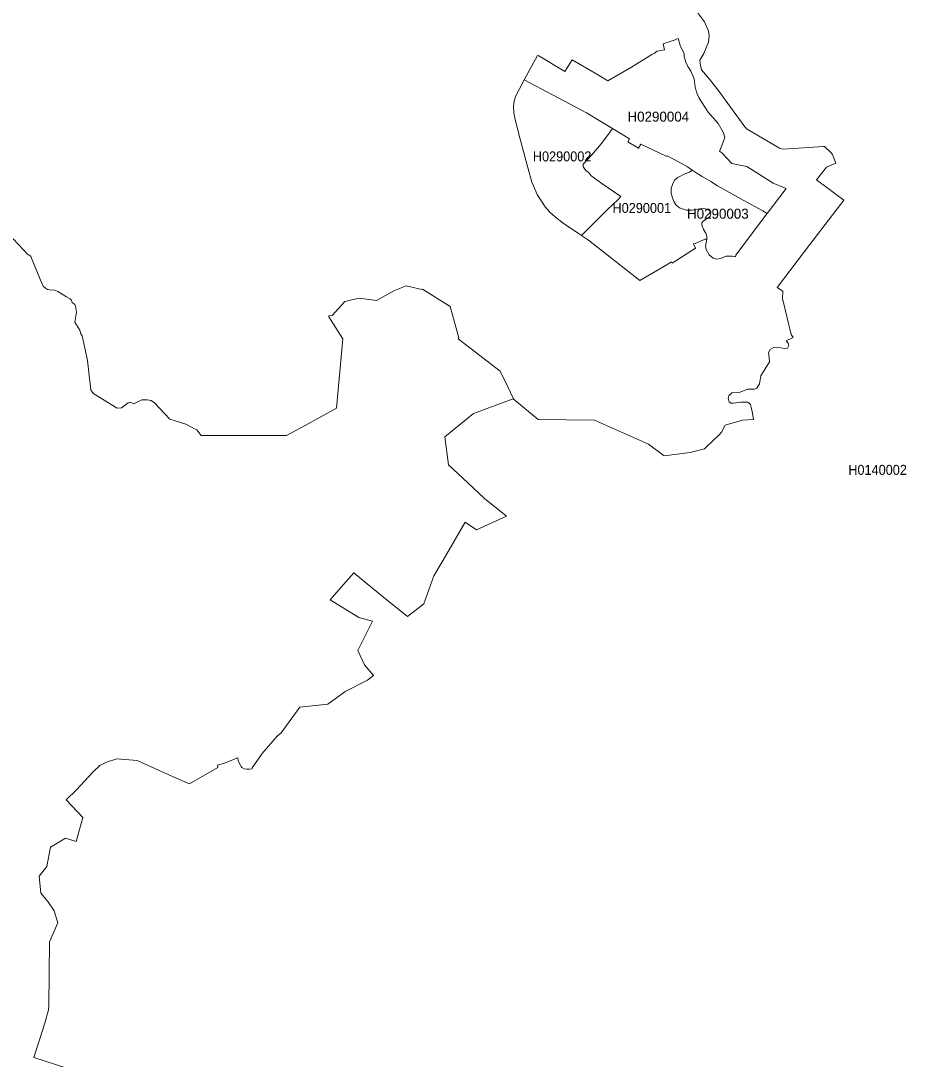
# Model space of a CAD drawing. Extents: x 369010 to 739155, y 6377141 to 6616555.
# Drawn here: x 569569 to 578434, y 6569293 to 6579686 of the extents above; entities that cross this region are included whole.
import ezdxf
from ezdxf.enums import TextEntityAlignment as Align

# ---------------------------------------------------------------- set-up
doc = ezdxf.new("R2010")
doc.units = 0
doc.header["$LTSCALE"] = 40
doc.layers.add('1', color=7, linetype='Continuous', lineweight=13)
doc.layers.add('2', color=7, linetype='Continuous')

msp = doc.modelspace()

# ---------------------------------------------------------------- linework, layer by layer
at = {"layer": '1'}
for points in [[(576343.85, 6579770.18), (576415.84, 6579674.85), (576455.07, 6579582.33), (576459.54, 6579534.67), (576453.08, 6579471.94), (576407.4, 6579357.08), (576369.01, 6579292.7), (576370, 6579257.12), (576383.9, 6579196.38), (576465.16, 6579100.22), (576571.58, 6578963.84), (576620.9, 6578893.67), (576819.67, 6578625.55), (576841.69, 6578601.72), (577163.92, 6578412.05), (577202.15, 6578401.79)], [(577140.42, 6576420.05), (577216.06, 6576406.97), (577246.84, 6576409.79), (577257.1, 6576437.76), (577252.47, 6576458.28), (577232.94, 6576482.61), (577302.94, 6576515.05), (577283.25, 6576547.82), (577195.53, 6576906.46), (577198.35, 6576980.94), (577143.23, 6577015.53), (577469.61, 6577447), (577810.38, 6577892.04), (577535.81, 6578095.44), (577636.6, 6578219.57), (577729.95, 6578260.78), (577697.34, 6578346.68), (577683.27, 6578364.39), (577614.26, 6578427.94), (577606.81, 6578427.94), (577454.22, 6578418.67), (577202.15, 6578401.79), (577163.92, 6578412.05), (576841.69, 6578601.72), (576819.67, 6578625.55), (576620.9, 6578893.67), (576571.58, 6578963.84), (576465.16, 6579100.22), (576383.9, 6579196.38), (576370, 6579257.12), (576369.01, 6579292.7), (576407.4, 6579357.08), (576453.08, 6579471.94), (576459.54, 6579534.67), (576455.07, 6579582.33), (576415.84, 6579674.85), (576343.85, 6579770.18)], [(577202.15, 6578401.79), (577454.22, 6578418.67), (577606.81, 6578427.94), (577614.26, 6578427.94), (577683.27, 6578364.39), (577697.34, 6578346.68), (577729.95, 6578260.78), (577636.6, 6578219.57), (577535.81, 6578095.44), (577810.38, 6577892.04), (577469.61, 6577447), (577143.23, 6577015.53), (577198.35, 6576980.94), (577195.53, 6576906.46), (577283.25, 6576547.82), (577302.94, 6576515.05), (577232.94, 6576482.61), (577252.47, 6576458.28), (577257.1, 6576437.76), (577246.84, 6576409.79), (577216.06, 6576406.97), (577140.42, 6576420.05), (577108.64, 6576415.41), (577070.41, 6576394.89), (577054.52, 6576367.75), (577061.97, 6576316.11), (577064.78, 6576274.07), (576978.06, 6576132.07), (576965.81, 6576052.79), (576937.84, 6576010.76), (576916.33, 6575998.51), (576845.49, 6575997.68), (576769.86, 6575969.55), (576688.92, 6575962.26), (576657.15, 6575931.48), (576650.53, 6575906.16), (576662.78, 6575871.73), (576677.67, 6575860.48), (576700.01, 6575859.49), (576776.64, 6575870.74), (576843.84, 6575869.75), (576862.54, 6575858.66), (576874.62, 6575846.41), (576882.07, 6575818.44), (576893.32, 6575760.51), (576903.58, 6575696.96), (576796.17, 6575689.84), (576622.56, 6575637.54), (576586.15, 6575568.36), (576560.82, 6575543.21), (576432.72, 6575417.59), (576416.01, 6575403.69), (576270.37, 6575364.46), (576009.86, 6575332.69), (575853.79, 6575447.55), (575313.75, 6575689.18), (574747.56, 6575695.64), (574500.47, 6575902.52), (574100.94, 6575756.21), (573813.29, 6575521.53), (573853.18, 6575241.82), (574094.32, 6575014.75), (574212.16, 6574904.36), (574432.28, 6574729.09), (574132.55, 6574592.55), (574017.36, 6574666.53), (573796.58, 6574289.02), (573705.38, 6574130.3), (573689.5, 6574083.46), (573606.25, 6573849.77), (573441.24, 6573722.83), (573254.22, 6573874.1), (573093.19, 6574005.18), (572905.34, 6574160.59), (572823.08, 6574072.37), (572666.35, 6573891.97), (572954.33, 6573715.22), (573089.38, 6573677.32), (572943.57, 6573384.7), (573012.25, 6573239.72), (573101.63, 6573132.81), (573039.89, 6573088.45), (572818.61, 6572975.08), (572644.17, 6572846.49), (572364.8, 6572816.2), (572176.62, 6572558.84), (572136.41, 6572526.24), (571986.46, 6572351.79), (571884.67, 6572208.63), (571885.5, 6572200.03), (571858.19, 6572195.06), (571830.56, 6572195.72), (571807.05, 6572200.85), (571783.72, 6572213.93), (571775.61, 6572224.19), (571768.49, 6572237.43), (571750.95, 6572266.72), (571745.98, 6572283.61), (571743.5, 6572307.94), (571597.86, 6572253.65)], [(574432.28, 6574729.09), (574212.16, 6574904.36), (574094.32, 6575014.75), (573853.18, 6575241.82), (573813.29, 6575521.53), (574100.94, 6575756.21), (574500.47, 6575902.52), (574502.12, 6575903.18), (574445.35, 6576022.01), (574367.73, 6576180.56), (573947.68, 6576502.97), (573955.46, 6576513.23), (573868.9, 6576826.53), (573592.51, 6577001.63), (573585.73, 6576997.82), (573428.33, 6577034.07), (573309.33, 6576985.74), (573132.24, 6576887.1), (572958.8, 6576908.95), (572813.15, 6576877), (572685.38, 6576735.66), (572654.93, 6576733.02), (572654.77, 6576722.42), (572793.62, 6576502.97), (572730.07, 6575810.5), (572417.43, 6575636.88), (572228.76, 6575534.93), (571730.92, 6575535.76), (571376.08, 6575536.59), (571332.22, 6575592.03), (571316.17, 6575599.64), (571221.83, 6575648.3), (571061.29, 6575698.62), (570907.04, 6575863.29), (570874.6, 6575887.12), (570835.88, 6575893.41), (570782.42, 6575893.41), (570700.33, 6575853.03), (570665.41, 6575868.26), (570644.39, 6575864.12), (570577.69, 6575812.98), (570535.49, 6575809.01), (570301.63, 6575952.33), (570286.9, 6575964.91), (570271.51, 6575991.06), (570239.07, 6576285.49), (570185.61, 6576534.58), (570170.72, 6576554.6), (570159.96, 6576589.36), (570112.13, 6576669.63), (570126.36, 6576768.76), (570118.91, 6576829.67), (570110.64, 6576847.54), (570084.98, 6576866.91), (570073.07, 6576893.06), (570062.81, 6576904.48), (570028.55, 6576924.5), (569939.18, 6576977.96), (569909.55, 6576990.54), (569860.56, 6576993.85), (569837.89, 6576997.99), (569817.86, 6577008.75), (569795.35, 6577029.1), (569766.72, 6577088.52), (569670.56, 6577328.17), (569658.32, 6577341.08), (569643.42, 6577345.22), (569493.31, 6577503.44)], [(569493.31, 6577503.44), (569643.42, 6577345.22), (569658.32, 6577341.08), (569670.56, 6577328.17), (569766.72, 6577088.52), (569795.35, 6577029.1), (569817.86, 6577008.75), (569837.89, 6576997.99), (569860.56, 6576993.85), (569909.55, 6576990.54), (569939.18, 6576977.96), (570028.55, 6576924.5), (570062.81, 6576904.48), (570073.07, 6576893.06), (570084.98, 6576866.91), (570110.64, 6576847.54), (570118.91, 6576829.67), (570126.36, 6576768.76), (570112.13, 6576669.63), (570159.96, 6576589.36), (570170.72, 6576554.6), (570185.61, 6576534.58), (570239.07, 6576285.49), (570271.51, 6575991.06), (570286.9, 6575964.91), (570301.63, 6575952.33), (570535.49, 6575809.01), (570577.69, 6575812.98), (570644.39, 6575864.12), (570665.41, 6575868.26), (570700.33, 6575853.03), (570782.42, 6575893.41), (570835.88, 6575893.41), (570874.6, 6575887.12), (570907.04, 6575863.29), (571061.29, 6575698.62), (571221.83, 6575648.3), (571316.17, 6575599.64), (571332.22, 6575592.03), (571376.08, 6575536.59), (571730.92, 6575535.76), (572228.76, 6575534.93), (572417.43, 6575636.88), (572730.07, 6575810.5), (572793.62, 6576502.97), (572654.77, 6576722.42), (572654.93, 6576733.02), (572685.38, 6576735.66), (572813.15, 6576877), (572958.8, 6576908.95), (573132.24, 6576887.1), (573309.33, 6576985.74), (573428.33, 6577034.07), (573585.73, 6576997.82), (573592.51, 6577001.63), (573868.9, 6576826.53), (573955.46, 6576513.23), (573947.68, 6576502.97), (574367.73, 6576180.56), (574445.35, 6576022.01), (574502.12, 6575903.18), (574500.47, 6575902.52), (574747.56, 6575695.64), (575313.75, 6575689.18), (575853.79, 6575447.55), (576009.86, 6575332.69), (576270.37, 6575364.46), (576416.01, 6575403.69), (576432.72, 6575417.59), (576560.82, 6575543.21), (576586.15, 6575568.36), (576622.56, 6575637.54), (576796.17, 6575689.84), (576903.58, 6575696.96), (576893.32, 6575760.51), (576882.07, 6575818.44), (576874.62, 6575846.41), (576862.54, 6575858.66), (576843.84, 6575869.75), (576776.64, 6575870.74), (576700.01, 6575859.49), (576677.67, 6575860.48), (576662.78, 6575871.73), (576650.53, 6575906.16), (576657.15, 6575931.48), (576688.92, 6575962.26), (576769.86, 6575969.55), (576845.49, 6575997.68), (576916.33, 6575998.51), (576937.84, 6576010.76), (576965.81, 6576052.79), (576978.06, 6576132.07), (577064.78, 6576274.07), (577061.97, 6576316.11), (577054.52, 6576367.75), (577070.41, 6576394.89), (577108.64, 6576415.41), (577140.42, 6576420.05)], [(570029.21, 6569203.91), (569699.69, 6569311.32), (569809.59, 6569652.42), (569846.99, 6569788.96), (569848.81, 6569830.84), (569855.6, 6570469.52), (569940.83, 6570659.68), (569902.27, 6570779.51), (569842.02, 6570870.7), (569771.85, 6570955.6), (569754.14, 6571126.9), (569828.78, 6571221.4), (569865.69, 6571415.54), (570018.12, 6571507.06), (570123.55, 6571471.15), (570189.42, 6571711.29), (570024.41, 6571888.38), (570128.02, 6571990.83), (570292.03, 6572166.93), (570359.39, 6572232.63), (570428.41, 6572266.89), (570532.01, 6572299.33), (570734.26, 6572281.62), (571089.76, 6572121.74), (571258.9, 6572048.76), (571543.57, 6572213.43), (571539.76, 6572237.27), (571597.86, 6572253.65), (571743.5, 6572307.94), (571745.98, 6572283.61), (571750.95, 6572266.72), (571768.49, 6572237.43), (571775.61, 6572224.19), (571783.72, 6572213.93), (571807.05, 6572200.85), (571830.56, 6572195.72), (571858.19, 6572195.06), (571885.5, 6572200.03), (571884.67, 6572208.63), (571986.46, 6572351.79), (572136.41, 6572526.24), (572176.62, 6572558.84), (572364.8, 6572816.2), (572644.17, 6572846.49), (572818.61, 6572975.08), (573039.89, 6573088.45), (573101.63, 6573132.81), (573012.25, 6573239.72), (572943.57, 6573384.7), (573089.38, 6573677.32), (572954.33, 6573715.22), (572666.35, 6573891.97), (572823.08, 6574072.37), (572905.34, 6574160.59), (573093.19, 6574005.18), (573254.22, 6573874.1), (573441.24, 6573722.83), (573606.25, 6573849.77), (573689.5, 6574083.46), (573705.38, 6574130.3), (573796.58, 6574289.02), (574017.36, 6574666.53), (574132.55, 6574592.55), (574432.28, 6574729.09)], [(571597.86, 6572253.65), (571539.76, 6572237.27), (571543.57, 6572213.43), (571258.9, 6572048.76), (571089.76, 6572121.74), (570734.26, 6572281.62), (570532.01, 6572299.33), (570428.41, 6572266.89), (570359.39, 6572232.63), (570292.03, 6572166.93), (570128.02, 6571990.83), (570024.41, 6571888.38), (570189.42, 6571711.29), (570123.55, 6571471.15), (570018.12, 6571507.06), (569865.69, 6571415.54), (569828.78, 6571221.4), (569754.14, 6571126.9), (569771.85, 6570955.6), (569842.02, 6570870.7), (569902.27, 6570779.51), (569940.83, 6570659.68), (569855.6, 6570469.52), (569848.81, 6569830.84), (569846.99, 6569788.96), (569809.59, 6569652.42), (569699.69, 6569311.32), (570029.21, 6569203.91)]]:
    msp.add_lwpolyline(points, dxfattribs=at)
for points in [[(576150.87, 6579508.68), (576175.04, 6579428.41), (576209.63, 6579358.9), (576212.44, 6579327.46), (576228.99, 6579271.35), (576248.52, 6579228.32), (576277.15, 6579181.98), (576310.58, 6579103.86), (576322.17, 6579025.41), (576333.59, 6578972.12), (576361.72, 6578911.05), (576450.1, 6578770.2), (576550.23, 6578657.5), (576602.86, 6578570.44), (576619.58, 6578520.13), (576592.6, 6578444.99), (576563.64, 6578381.77), (576585.98, 6578366.37), (576687.93, 6578258.63), (576836.55, 6578227.52), (577101.53, 6578062.01), (577233.6, 6578007.56), (577042.61, 6577758.31), (577039.13, 6577753.84), (576925.1, 6577602.41), (576728.81, 6577339.75), (576725.67, 6577325.02), (576691.9, 6577329.66), (576629.84, 6577331.15), (576573.57, 6577308.64), (576533.68, 6577299.7), (576499.92, 6577310.62), (576461.03, 6577344.39), (576429.58, 6577398.01), (576423.79, 6577430.62), (576436.86, 6577500.79), (576421.47, 6577501.78), (576321.01, 6577458.75), (576305.62, 6577452.79), (576324.65, 6577409.6), (576091.79, 6577259.48), (576082.52, 6577272.39), (576046.44, 6577251.54), (575765.58, 6577085.87), (575253.67, 6577489.04), (575183.17, 6577536.87), (574999.63, 6577661.16), (574921.34, 6577721.41), (574861.1, 6577775.69), (574820.38, 6577824.85), (574739.95, 6577948.64), (574701.55, 6578032.88), (574687.32, 6578069.96), (574648.26, 6578205.67), (574569.98, 6578502.92), (574514.7, 6578710.46), (574504.27, 6578766.56), (574502.62, 6578832.43), (574509.57, 6578881.59), (574523.8, 6578929.75), (574557.56, 6578999.1), (574610.36, 6579096.08), (574742.76, 6579340.03), (574756.5, 6579335.4), (575015.68, 6579178.17), (575088, 6579296.51), (575319.38, 6579160.79), (575447.81, 6579086.65), (575682.33, 6579222.69), (575888.38, 6579347.48), (575913.54, 6579361.22), (575941.34, 6579381.58), (576014.66, 6579395.81), (575999.77, 6579457.05), (576119.43, 6579494.28), (576134.82, 6579501.73)], [(576150.87, 6579508.68), (576134.82, 6579501.73), (576119.43, 6579494.28), (575999.77, 6579457.05), (576014.66, 6579395.81), (575941.34, 6579381.58), (575913.54, 6579361.22), (575888.38, 6579347.48), (575682.33, 6579222.69), (575447.81, 6579086.65), (575319.38, 6579160.79), (575088, 6579296.51), (575015.68, 6579178.17), (574756.5, 6579335.4), (574742.76, 6579340.03), (574610.36, 6579096.08), (574898.83, 6578941.34), (575232.99, 6578765.4), (575376.81, 6578677.36), (575492.99, 6578607.02), (575662.14, 6578505.73), (575646.91, 6578473.46), (575754.16, 6578409.9), (575776.5, 6578450.29), (576030.38, 6578329.63), (576048.26, 6578332.12), (576153.85, 6578273.53), (576242.89, 6578223.54), (576292.21, 6578190.61), (576322.33, 6578170.42), (576391.35, 6578126.56), (576478.57, 6578076.25), (576543.94, 6578035.53), (576664.93, 6577967.84), (576800.64, 6577890.72), (576998.75, 6577782.81), (577042.61, 6577758.31), (577233.6, 6578007.56), (577101.53, 6578062.01), (576836.55, 6578227.52), (576687.93, 6578258.63), (576585.98, 6578366.37), (576563.64, 6578381.77), (576592.6, 6578444.99), (576619.58, 6578520.13), (576602.86, 6578570.44), (576550.23, 6578657.5), (576450.1, 6578770.2), (576361.72, 6578911.05), (576333.59, 6578972.12), (576322.17, 6579025.41), (576310.58, 6579103.86), (576277.15, 6579181.98), (576248.52, 6579228.32), (576228.99, 6579271.35), (576212.44, 6579327.46), (576209.63, 6579358.9), (576175.04, 6579428.41)], [(574610.36, 6579096.08), (574557.56, 6578999.1), (574523.8, 6578929.75), (574509.57, 6578881.59), (574502.62, 6578832.43), (574504.27, 6578766.56), (574514.7, 6578710.46), (574569.98, 6578502.92), (574648.26, 6578205.67), (574687.32, 6578069.96), (574701.55, 6578032.88), (574739.95, 6577948.64), (574820.38, 6577824.85), (574861.1, 6577775.69), (574921.34, 6577721.41), (574999.63, 6577661.16), (575183.17, 6577536.87), (575258.31, 6577614.82), (575436.06, 6577789.76), (575548.44, 6577898.66), (575576.41, 6577927.95), (575385.08, 6578058.7), (575277.01, 6578136.82), (575263.44, 6578159), (575251.19, 6578170.58), (575226.2, 6578188.46), (575208.99, 6578210.64), (575199.72, 6578229.34), (575198.23, 6578251.85), (575286.28, 6578345.69), (575378.8, 6578456.08), (575443.18, 6578537.01), (575492.99, 6578607.02), (575376.81, 6578677.36), (575232.99, 6578765.4), (574898.83, 6578941.34)], [(575492.99, 6578607.02), (575443.18, 6578537.01), (575378.8, 6578456.08), (575286.28, 6578345.69), (575198.23, 6578251.85), (575199.72, 6578229.34), (575208.99, 6578210.64), (575226.2, 6578188.46), (575251.19, 6578170.58), (575263.44, 6578159), (575277.01, 6578136.82), (575385.08, 6578058.7), (575576.41, 6577927.95), (575548.44, 6577898.66), (575436.06, 6577789.76), (575258.31, 6577614.82), (575183.17, 6577536.87), (575253.67, 6577489.04), (575765.58, 6577085.87), (576046.44, 6577251.54), (576082.52, 6577272.39), (576091.79, 6577259.48), (576324.65, 6577409.6), (576305.62, 6577452.79), (576321.01, 6577458.75), (576421.47, 6577501.78), (576436.86, 6577500.79), (576436.7, 6577525.95), (576426.93, 6577559.05), (576404.75, 6577597.94), (576387.54, 6577644.45), (576388.04, 6577662.82), (576397.14, 6577678.54), (576424.28, 6577696.25), (576470.29, 6577727.86), (576479.4, 6577766.75), (576477.25, 6577777.01), (576448.12, 6577795.39), (576425.44, 6577804.65), (576386.55, 6577808.46), (576343.85, 6577799.19), (576287.08, 6577791.08), (576234.12, 6577792.24), (576193.07, 6577802.5), (576163.78, 6577814.92), (576129.85, 6577841.89), (576107.01, 6577875.99), (576093.61, 6577912.56), (576080.04, 6577958.57), (576080.53, 6578008.22), (576096.26, 6578058.54), (576118.43, 6578095.94), (576147.06, 6578116.46), (576211.94, 6578151.05), (576262.75, 6578169.92), (576292.21, 6578190.61), (576242.89, 6578223.54), (576153.85, 6578273.53), (576048.26, 6578332.12), (576030.38, 6578329.63), (575776.5, 6578450.29), (575754.16, 6578409.9), (575646.91, 6578473.46), (575662.14, 6578505.73)], [(576292.21, 6578190.61), (576262.75, 6578169.92), (576211.94, 6578151.05), (576147.06, 6578116.46), (576118.43, 6578095.94), (576096.26, 6578058.54), (576080.53, 6578008.22), (576080.04, 6577958.57), (576093.61, 6577912.56), (576107.01, 6577875.99), (576129.85, 6577841.89), (576163.78, 6577814.92), (576193.07, 6577802.5), (576234.12, 6577792.24), (576287.08, 6577791.08), (576343.85, 6577799.19), (576386.55, 6577808.46), (576425.44, 6577804.65), (576448.12, 6577795.39), (576477.25, 6577777.01), (576479.4, 6577766.75), (576470.29, 6577727.86), (576424.28, 6577696.25), (576397.14, 6577678.54), (576388.04, 6577662.82), (576387.54, 6577644.45), (576404.75, 6577597.94), (576426.93, 6577559.05), (576436.7, 6577525.95), (576436.86, 6577500.79), (576423.79, 6577430.62), (576429.58, 6577398.01), (576461.03, 6577344.39), (576499.92, 6577310.62), (576533.68, 6577299.7), (576573.57, 6577308.64), (576629.84, 6577331.15), (576691.9, 6577329.66), (576725.67, 6577325.02), (576728.81, 6577339.75), (576925.1, 6577602.41), (577039.13, 6577753.84), (577042.61, 6577758.31), (576998.75, 6577782.81), (576800.64, 6577890.72), (576664.93, 6577967.84), (576543.94, 6578035.53), (576478.57, 6578076.25), (576391.35, 6578126.56), (576322.33, 6578170.42)]]:
    msp.add_lwpolyline(points, close=True, dxfattribs=at)

# ---------------------------------------------------------------- texts
at = {"layer": '2'}
for s, p in [('H0290004', (575952.11, 6578677)), ('H0290003', (576548.18, 6577705.21))]:
    msp.add_text(s, height=100, dxfattribs=at).set_placement(p, align=Align.CENTER)
at = {"layer": '2', "width": 0.95}
for s, p in [('H0290002', (574989.11, 6578278.89)), ('H0290001', (575786.63, 6577762.67)), ('H0140002', (578147.24, 6575141.72))]:
    msp.add_text(s, height=100, dxfattribs=at).set_placement(p, align=Align.CENTER)

doc.saveas('drawing.dxf')
